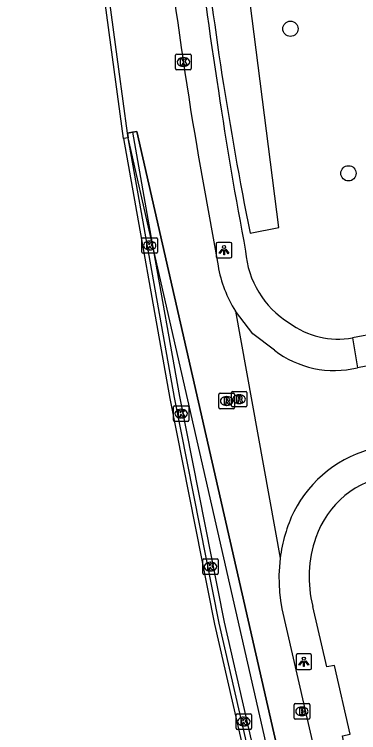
# Model space of a CAD drawing. Extents: x 161477 to 163040, y 383680 to 384868.
# Drawn here: x 161692.11 to 161714.16, y 383887.97 to 383933.99 of the extents above; entities that cross this region are included whole.
import ezdxf

# ---------------------------------------------------------------- set-up
doc = ezdxf.new("R2010")
doc.units = 0
for name, color, linetype in [('IMGEO_Berm_open', 7, 'Continuous'), ('IMGEO_Boom', 7, 'Continuous'), ('IMGEO_Brandkraan', 7, 'Continuous'), ('IMGEO_Dek', 7, 'Continuous'), ('IMGEO_Fietspad_gesloten', 7, 'Continuous'), ('IMGEO_Greppel_droge_sloot', 7, 'Continuous'), ('IMGEO_Kademuur', 7, 'Continuous'), ('IMGEO_Kolk', 7, 'Continuous'), ('IMGEO_Lichtpunt', 7, 'Continuous'), ('IMGEO_Muur', 7, 'Continuous'), ('IMGEO_Rioolput', 7, 'Continuous'), ('IMGEO_Voetpad_open', 7, 'Continuous')]:
    doc.layers.add(name, color=color, linetype=linetype)

msp = doc.modelspace()

# ---------------------------------------------------------------- linework, layer by layer
at = {"layer": 'IMGEO_Berm_open'}
msp.add_lwpolyline([(161699.67, 383926.444), (161699.358, 383926.389), (161699.398, 383926.091)], dxfattribs=at)
at = {"layer": 'IMGEO_Boom'}
for centre in [(161709.794, 383933.069), (161713.513, 383923.809)]:
    msp.add_circle(centre, 0.489, dxfattribs=at)
at = {"layer": 'IMGEO_Brandkraan'}
for p, q in [((161710.105, 383889.829), (161710.957, 383889.829)), ((161710.03, 383888.903), (161710.03, 383889.755)), ((161710.518, 383889.609), (161710.543, 383889.609)), ((161711.031, 383889.755), (161711.031, 383888.903)), ((161710.541, 383889.049), (161710.516, 383889.049)), ((161710.957, 383888.829), (161710.105, 383888.829))]:
    msp.add_line(p, q, dxfattribs=at)
for points in [[(161710.105, 383889.829), (161710.957, 383889.829)], [(161710.03, 383888.903), (161710.03, 383889.755)], [(161710.378, 383889.529), (161710.378, 383889.129), (161710.591, 383889.129)], [(161710.609, 383889.529), (161710.378, 383889.529)], [(161710.557, 383889.448), (161710.503, 383889.448), (161710.503, 383889.372)], [(161710.503, 383889.372), (161710.556, 383889.372)], [(161711.031, 383889.755), (161711.031, 383888.903)], [(161710.565, 383889.296), (161710.503, 383889.296), (161710.503, 383889.215)], [(161710.503, 383889.215), (161710.565, 383889.215)], [(161710.957, 383888.829), (161710.105, 383888.829)]]:
    msp.add_lwpolyline(points, dxfattribs=at)
for centre, radius, start, end in [((161710.107, 383889.753), 0.0765, 91.552, 178.448), ((161710.107, 383889.753), 0.0765, 91.552, 178.448), ((161710.955, 383889.753), 0.0765, 1.552, 88.448), ((161710.955, 383889.753), 0.0765, 1.552, 88.448), ((161710.558, 383889.41), 0.0379, 267.8285, 90.9355), ((161710.613, 383889.384), 0.145, 59.4692, 91.5367), ((161710.638, 383889.431), 0.0922, 285.5137, 58.1501), ((161710.643, 383889.239), 0.105, 301.3115, 78.989), ((161710.107, 383888.905), 0.0765, 181.552, 268.448), ((161710.107, 383888.905), 0.0765, 181.552, 268.448), ((161710.566, 383889.255), 0.0404, 269.8759, 90.5077), ((161710.597, 383889.38), 0.251, 268.6676, 293.5347), ((161710.955, 383888.905), 0.0765, 271.552, 358.448), ((161710.955, 383888.905), 0.0765, 271.552, 358.448)]:
    msp.add_arc(centre, radius, start, end, dxfattribs=at)
for centre, major_axis, ratio, start_param, end_param in [((161710.517, 383889.329), (-0.387, 0.002), 0.722429, 4.712389, 7.853982), ((161710.542, 383889.329), (-0.39, 0.002), 0.717154, 1.570796, 4.712389)]:
    msp.add_ellipse(centre, major_axis=major_axis, ratio=ratio, start_param=start_param, end_param=end_param, dxfattribs=at)
at = {"layer": 'IMGEO_Dek'}
msp.add_lwpolyline([(161711.536, 383875.684), (161699.962, 383926.496), (161699.67, 383926.444), (161699.358, 383926.389), (161699.398, 383926.091), (161699.25, 383926.065), (161699.102, 383926.039), (161702.06, 383909.389), (161704.933, 383894.915), (161709.395, 383875.454)], dxfattribs=at)
at = {"layer": 'IMGEO_Fietspad_gesloten'}
for points in [[(161762.308, 383734.375), (161755.175, 383756.235), (161749.829, 383772.453), (161749.686, 383772.867), (161749.547, 383773.239), (161749.382, 383773.645), (161718.259, 383847.488), (161718.011, 383848.097), (161717.765, 383848.751), (161717.535, 383849.411), (161717.323, 383850.077), (161717.128, 383850.748), (161716.95, 383851.423), (161716.798, 383852.063), (161711.536, 383875.684), (161699.962, 383926.496), (161699.67, 383926.444)], [(161699.67, 383926.444), (161700.92, 383919.408), (161702.679, 383909.506), (161705.549, 383895.047), (161710.062, 383875.356), (161715.326, 383851.726), (161715.484, 383851.057), (161715.672, 383850.344), (161715.879, 383849.636), (161716.103, 383848.933), (161716.345, 383848.237), (161716.605, 383847.547), (161716.864, 383846.91)], [(161703.928, 383924.726), (161705.153, 383917.87)], [(161708.768, 383912.484), (161707.385, 383913.524), (161706.267, 383914.974)], [(161706.267, 383914.974), (161709.141, 383899.139)], [(161720.23, 383912.523), (161714.085, 383911.353)], [(161709.141, 383899.139), (161709.086, 383898.6), (161709.061, 383898.057), (161709.065, 383897.513), (161709.098, 383896.969), (161709.161, 383896.43), (161709.253, 383895.895), (161713.771, 383876.182)]]:
    msp.add_lwpolyline(points, dxfattribs=at)
for centre, radius, start, end in [((161971.859, 383970.901), 271.881, 187.07102, 189.77834), ((161713.407, 383919.383), 8.391, 190.3855, 211.6948), ((161712.595, 383917.412), 6.239, 232.1671, 283.8156), ((161717.073, 383898.487), 7.943, 103.3852, 152.7556), ((161718.63, 383897.991), 9.558, 154.3876, 173.1038)]:
    msp.add_arc(centre, radius, start, end, dxfattribs=at)
at = {"layer": 'IMGEO_Greppel_droge_sloot'}
msp.add_lwpolyline([(161707.21, 383919.972), (161709.046, 383920.337), (161705.478, 383948.318), (161700.85, 383980.59), (161700.064, 383980.447)], dxfattribs=at)
msp.add_arc((161930.739, 383964.852), 227.99, 186.16854, 191.35294, dxfattribs=at)
at = {"layer": 'IMGEO_Kademuur'}
for points in [[(161699.398, 383926.091), (161699.25, 383926.065), (161699.102, 383926.039), (161698.509, 383930.452), (161697.125, 383940.596), (161695.954, 383950.327), (161694.883, 383959.073), (161693.616, 383969.872), (161692.4, 383979.101), (161692.105, 383981.514)], [(161699.358, 383926.389), (161698.807, 383930.488), (161697.423, 383940.632)], [(161699.358, 383926.389), (161699.67, 383926.444), (161699.962, 383926.496), (161711.536, 383875.684)], [(161699.398, 383926.091), (161699.358, 383926.389)], [(161767.49, 383716.575), (161761.709, 383734.131), (161761.374, 383735.159), (161760.956, 383736.442), (161754.567, 383756.034), (161749.223, 383772.248), (161749.084, 383772.651), (161748.951, 383773.006), (161748.791, 383773.4), (161733.057, 383810.729), (161717.668, 383847.243), (161717.415, 383847.864), (161717.163, 383848.533), (161716.928, 383849.208), (161716.711, 383849.89), (161716.511, 383850.577), (161716.329, 383851.268), (161716.174, 383851.92), (161710.911, 383875.545), (161700.92, 383919.408), (161699.398, 383926.091)]]:
    msp.add_lwpolyline(points, dxfattribs=at)
at = {"layer": 'IMGEO_Kolk'}
for p, q in [((161702.438, 383930.517), (161702.438, 383931.369)), ((161702.513, 383931.443), (161703.365, 383931.443)), ((161702.926, 383931.223), (161702.951, 383931.223)), ((161703.439, 383931.369), (161703.439, 383930.517)), ((161703.365, 383930.443), (161702.513, 383930.443)), ((161702.949, 383930.663), (161702.924, 383930.663)), ((161700.278, 383918.758), (161700.278, 383919.61)), ((161700.353, 383919.684), (161701.205, 383919.684)), ((161700.766, 383919.464), (161700.791, 383919.464)), ((161701.279, 383919.61), (161701.279, 383918.758)), ((161700.789, 383918.904), (161700.764, 383918.904)), ((161701.205, 383918.684), (161700.353, 383918.684)), ((161702.293, 383907.985), (161702.293, 383908.837)), ((161702.368, 383908.911), (161703.22, 383908.911)), ((161702.781, 383908.691), (161702.806, 383908.691)), ((161703.294, 383908.837), (161703.294, 383907.985)), ((161703.22, 383907.911), (161702.368, 383907.911)), ((161702.804, 383908.131), (161702.779, 383908.131)), ((161704.172, 383898.183), (161704.172, 383899.035)), ((161704.247, 383899.109), (161705.099, 383899.109)), ((161705.173, 383899.035), (161705.173, 383898.183)), ((161704.66, 383898.889), (161704.685, 383898.889)), ((161705.099, 383898.109), (161704.247, 383898.109)), ((161704.683, 383898.329), (161704.658, 383898.329)), ((161706.308, 383888.255), (161706.308, 383889.107)), ((161706.383, 383889.181), (161707.235, 383889.181)), ((161706.796, 383888.961), (161706.821, 383888.961)), ((161707.309, 383889.107), (161707.309, 383888.255)), ((161707.235, 383888.181), (161706.383, 383888.181)), ((161706.819, 383888.401), (161706.794, 383888.401))]:
    msp.add_line(p, q, dxfattribs=at)
for points in [[(161702.438, 383930.517), (161702.438, 383931.369)], [(161702.513, 383931.443), (161703.365, 383931.443)], [(161703.439, 383931.369), (161703.439, 383930.517)], [(161702.759, 383931.143), (161702.882, 383931.143), (161702.882, 383930.992), (161703.012, 383931.143), (161703.176, 383931.143), (161703.03, 383930.992), (161703.183, 383930.743), (161703.031, 383930.743), (161702.946, 383930.907), (161702.882, 383930.84), (161702.882, 383930.743), (161702.759, 383930.743), (161702.759, 383931.143)], [(161703.365, 383930.443), (161702.513, 383930.443)], [(161700.278, 383918.758), (161700.278, 383919.61)], [(161700.353, 383919.684), (161701.205, 383919.684)], [(161700.599, 383919.384), (161700.722, 383919.384), (161700.722, 383919.233), (161700.852, 383919.384), (161701.016, 383919.384), (161700.87, 383919.233), (161701.023, 383918.984), (161700.871, 383918.984), (161700.786, 383919.148), (161700.722, 383919.081), (161700.722, 383918.984), (161700.599, 383918.984), (161700.599, 383919.384)], [(161701.279, 383919.61), (161701.279, 383918.758)], [(161701.205, 383918.684), (161700.353, 383918.684)], [(161702.293, 383907.985), (161702.293, 383908.837)], [(161702.368, 383908.911), (161703.22, 383908.911)], [(161703.294, 383908.837), (161703.294, 383907.985)], [(161702.614, 383908.611), (161702.737, 383908.611), (161702.737, 383908.46), (161702.867, 383908.611), (161703.031, 383908.611), (161702.885, 383908.46), (161703.038, 383908.211), (161702.886, 383908.211), (161702.801, 383908.375), (161702.737, 383908.308), (161702.737, 383908.211), (161702.614, 383908.211), (161702.614, 383908.611)], [(161703.22, 383907.911), (161702.368, 383907.911)], [(161704.172, 383898.183), (161704.172, 383899.035)], [(161704.247, 383899.109), (161705.099, 383899.109)], [(161705.173, 383899.035), (161705.173, 383898.183)], [(161704.493, 383898.809), (161704.616, 383898.809), (161704.616, 383898.658), (161704.746, 383898.809), (161704.91, 383898.809), (161704.764, 383898.658), (161704.917, 383898.409), (161704.765, 383898.409), (161704.68, 383898.573), (161704.616, 383898.506), (161704.616, 383898.409), (161704.493, 383898.409), (161704.493, 383898.809)], [(161705.099, 383898.109), (161704.247, 383898.109)], [(161706.308, 383888.255), (161706.308, 383889.107)], [(161706.383, 383889.181), (161707.235, 383889.181)], [(161706.629, 383888.881), (161706.752, 383888.881), (161706.752, 383888.73), (161706.882, 383888.881), (161707.046, 383888.881), (161706.9, 383888.73), (161707.053, 383888.481), (161706.901, 383888.481), (161706.816, 383888.645), (161706.752, 383888.578), (161706.752, 383888.481), (161706.629, 383888.481), (161706.629, 383888.881)], [(161707.309, 383889.107), (161707.309, 383888.255)], [(161707.235, 383888.181), (161706.383, 383888.181)]]:
    msp.add_lwpolyline(points, dxfattribs=at)
for centre, start, end in [((161702.515, 383931.367), 91.552, 178.448), ((161702.515, 383931.367), 91.552, 178.448), ((161703.363, 383931.367), 1.552, 88.448), ((161703.363, 383931.367), 1.552, 88.448), ((161702.515, 383930.519), 181.552, 268.448), ((161702.515, 383930.519), 181.552, 268.448), ((161703.363, 383930.519), 271.552, 358.448), ((161703.363, 383930.519), 271.552, 358.448), ((161700.355, 383919.608), 91.552, 178.448), ((161700.355, 383919.608), 91.552, 178.448), ((161701.203, 383919.608), 1.552, 88.448), ((161701.203, 383919.608), 1.552, 88.448), ((161700.355, 383918.76), 181.552, 268.448), ((161700.355, 383918.76), 181.552, 268.448), ((161701.203, 383918.76), 271.552, 358.448), ((161701.203, 383918.76), 271.552, 358.448), ((161702.37, 383908.835), 91.552, 178.448), ((161702.37, 383908.835), 91.552, 178.448), ((161703.218, 383908.835), 1.552, 88.448), ((161703.218, 383908.835), 1.552, 88.448), ((161702.37, 383907.987), 181.552, 268.448), ((161702.37, 383907.987), 181.552, 268.448), ((161703.218, 383907.987), 271.552, 358.448), ((161703.218, 383907.987), 271.552, 358.448), ((161704.249, 383899.033), 91.552, 178.448), ((161704.249, 383899.033), 91.552, 178.448), ((161705.097, 383899.033), 1.552, 88.448), ((161705.097, 383899.033), 1.552, 88.448), ((161704.249, 383898.185), 181.552, 268.448), ((161704.249, 383898.185), 181.552, 268.448), ((161705.097, 383898.185), 271.552, 358.448), ((161705.097, 383898.185), 271.552, 358.448), ((161706.385, 383889.105), 91.552, 178.448), ((161706.385, 383889.105), 91.552, 178.448), ((161707.233, 383889.105), 1.552, 88.448), ((161707.233, 383889.105), 1.552, 88.448), ((161706.385, 383888.257), 181.552, 268.448), ((161706.385, 383888.257), 181.552, 268.448), ((161707.233, 383888.257), 271.552, 358.448), ((161707.233, 383888.257), 271.552, 358.448)]:
    msp.add_arc(centre, 0.0765, start, end, dxfattribs=at)
for centre, major_axis, ratio, start_param, end_param in [((161702.925, 383930.943), (-0.387, 0.002), 0.722429, 4.712389, 7.853982), ((161702.95, 383930.943), (-0.39, 0.002), 0.717154, 1.570796, 4.712389), ((161700.765, 383919.184), (-0.387, 0.002), 0.722429, 4.712389, 7.853982), ((161700.79, 383919.184), (-0.39, 0.002), 0.717154, 1.570796, 4.712389), ((161702.78, 383908.411), (-0.387, 0.002), 0.722429, 4.712389, 7.853982), ((161702.805, 383908.411), (-0.39, 0.002), 0.717154, 1.570796, 4.712389), ((161704.659, 383898.609), (-0.387, 0.002), 0.722429, 4.712389, 7.853982), ((161704.684, 383898.609), (-0.39, 0.002), 0.717154, 1.570796, 4.712389), ((161706.795, 383888.681), (-0.387, 0.002), 0.722429, 4.712389, 7.853982), ((161706.82, 383888.681), (-0.39, 0.002), 0.717154, 1.570796, 4.712389)]:
    msp.add_ellipse(centre, major_axis=major_axis, ratio=ratio, start_param=start_param, end_param=end_param, dxfattribs=at)
at = {"layer": 'IMGEO_Lichtpunt'}
for p, q in [((161705.04, 383919.286), (161705.04, 383918.479)), ((161705.04, 383919.286), (161705.04, 383918.479)), ((161705.942, 383919.381), (161705.134, 383919.381)), ((161705.942, 383919.381), (161705.134, 383919.381)), ((161706.036, 383918.479), (161706.036, 383919.286)), ((161706.036, 383918.479), (161706.036, 383919.286)), ((161705.134, 383918.385), (161705.942, 383918.385)), ((161705.134, 383918.385), (161705.942, 383918.385)), ((161710.154, 383892.917), (161710.154, 383892.11)), ((161710.154, 383892.917), (161710.154, 383892.11)), ((161711.056, 383893.012), (161710.248, 383893.012)), ((161711.056, 383893.012), (161710.248, 383893.012)), ((161711.15, 383892.11), (161711.15, 383892.917)), ((161711.15, 383892.11), (161711.15, 383892.917)), ((161710.248, 383892.016), (161711.056, 383892.016)), ((161710.248, 383892.016), (161711.056, 383892.016))]:
    msp.add_line(p, q, dxfattribs=at)
for points in [[(161705.414, 383918.95), (161705.453, 383918.922), (161705.265, 383918.66), (161705.227, 383918.687), (161705.414, 383918.95)], [(161705.516, 383918.902), (161705.563, 383918.902), (161705.563, 383918.58), (161705.516, 383918.58), (161705.516, 383918.902)], [(161705.626, 383918.922), (161705.664, 383918.949), (161705.851, 383918.687), (161705.812, 383918.659), (161705.626, 383918.922)], [(161710.528, 383892.581), (161710.567, 383892.553), (161710.379, 383892.291), (161710.341, 383892.318), (161710.528, 383892.581)], [(161710.74, 383892.553), (161710.778, 383892.58), (161710.965, 383892.318), (161710.926, 383892.29), (161710.74, 383892.553)], [(161710.63, 383892.533), (161710.677, 383892.533), (161710.677, 383892.211), (161710.63, 383892.211), (161710.63, 383892.533)]]:
    msp.add_lwpolyline(points, dxfattribs=at)
for centre in [(161705.539, 383919.084), (161710.653, 383892.715)]:
    msp.add_circle(centre, 0.0994, dxfattribs=at)
for centre, start, end in [((161705.134, 383919.286), 90, 180), ((161705.134, 383919.286), 90, 180), ((161705.942, 383919.286), 0, 90), ((161705.942, 383919.286), 0, 90), ((161705.134, 383918.479), 180, 270), ((161705.134, 383918.479), 180, 270), ((161705.942, 383918.479), 270, 0), ((161705.942, 383918.479), 270, 360), ((161710.248, 383892.917), 90, 180), ((161710.248, 383892.917), 90, 180), ((161711.056, 383892.917), 0, 90), ((161711.056, 383892.917), 0, 90), ((161710.248, 383892.11), 180, 270), ((161710.248, 383892.11), 180, 270), ((161711.056, 383892.11), 270, 0), ((161711.056, 383892.11), 270, 360)]:
    msp.add_arc(centre, 0.0946, start, end, dxfattribs=at)
at = {"layer": 'IMGEO_Muur'}
for points in [[(161699.398, 383926.091), (161699.25, 383926.065), (161699.102, 383926.039), (161702.06, 383909.389), (161704.933, 383894.915), (161709.395, 383875.454), (161709.563, 383874.697), (161714.712, 383851.585), (161714.873, 383850.904), (161715.065, 383850.176), (161715.276, 383849.452), (161715.505, 383848.734), (161715.753, 383848.022), (161716.018, 383847.317), (161716.282, 383846.669), (161747.405, 383772.827)], [(161709.682, 383875.543), (161705.227, 383894.978), (161702.355, 383909.445), (161699.398, 383926.091)]]:
    msp.add_lwpolyline(points, dxfattribs=at)
at = {"layer": 'IMGEO_Rioolput'}
for p, q in [((161705.207, 383908.794), (161705.207, 383909.646)), ((161705.282, 383909.72), (161706.134, 383909.72)), ((161706.008, 383908.913), (161706.008, 383909.765)), ((161706.083, 383909.839), (161706.935, 383909.839)), ((161706.208, 383909.646), (161706.208, 383908.794)), ((161706.496, 383909.619), (161706.521, 383909.619)), ((161707.009, 383909.765), (161707.009, 383908.913)), ((161705.695, 383909.5), (161705.72, 383909.5)), ((161706.134, 383908.72), (161705.282, 383908.72)), ((161705.718, 383908.94), (161705.693, 383908.94)), ((161706.935, 383908.839), (161706.083, 383908.839)), ((161706.519, 383909.059), (161706.494, 383909.059))]:
    msp.add_line(p, q, dxfattribs=at)
for points in [[(161705.207, 383908.794), (161705.207, 383909.646)], [(161705.282, 383909.72), (161706.134, 383909.72)], [(161706.008, 383908.913), (161706.008, 383909.765)], [(161706.083, 383909.839), (161706.935, 383909.839)], [(161706.208, 383909.646), (161706.208, 383908.794)], [(161707.009, 383909.765), (161707.009, 383908.913)], [(161705.796, 383909.418), (161705.544, 383909.42), (161705.544, 383909.02)], [(161705.544, 383909.02), (161705.668, 383909.02), (161705.668, 383909.182), (161705.679, 383909.182)], [(161705.722, 383909.339), (161705.668, 383909.339), (161705.668, 383909.258)], [(161705.668, 383909.258), (161705.72, 383909.258)], [(161705.726, 383909.153), (161705.797, 383909.02), (161705.937, 383909.02), (161705.872, 383909.146)], [(161706.597, 383909.537), (161706.345, 383909.539), (161706.345, 383909.139)], [(161706.345, 383909.139), (161706.469, 383909.139), (161706.469, 383909.301), (161706.48, 383909.301)], [(161706.523, 383909.458), (161706.469, 383909.458), (161706.469, 383909.377)], [(161706.469, 383909.377), (161706.521, 383909.377)], [(161706.527, 383909.272), (161706.598, 383909.139), (161706.738, 383909.139), (161706.673, 383909.265)], [(161706.134, 383908.72), (161705.282, 383908.72)], [(161706.935, 383908.839), (161706.083, 383908.839)]]:
    msp.add_lwpolyline(points, dxfattribs=at)
for centre, radius, start, end in [((161705.284, 383909.644), 0.0765, 91.552, 178.448), ((161705.284, 383909.644), 0.0765, 91.552, 178.448), ((161706.085, 383909.763), 0.0765, 91.552, 178.448), ((161706.085, 383909.763), 0.0765, 91.552, 178.448), ((161706.132, 383909.644), 0.0765, 1.552, 88.448), ((161706.132, 383909.644), 0.0765, 1.552, 88.448), ((161706.933, 383909.763), 0.0765, 1.552, 88.448), ((161706.933, 383909.763), 0.0765, 1.552, 88.448), ((161705.678, 383909.129), 0.0533, 26.0293, 88.6989), ((161705.704, 383909.447), 0.19, 274.7715, 282.9687), ((161705.728, 383909.243), 0.0964, 77.0061, 93.1865), ((161705.742, 383909.3), 0.0378, 276.6634, 79.6772), ((161705.795, 383909.308), 0.109, 350.3612, 89.416), ((161705.793, 383909.308), 0.112, 277.5842, 350.9817), ((161705.777, 383909.093), 0.108, 29.5134, 73.7905), ((161706.479, 383909.248), 0.0533, 26.0293, 88.6989), ((161706.505, 383909.566), 0.19, 274.7715, 282.9687), ((161706.529, 383909.362), 0.0964, 77.0061, 93.1865), ((161706.543, 383909.419), 0.0378, 276.6634, 79.6772), ((161706.596, 383909.427), 0.109, 350.3612, 89.416), ((161706.594, 383909.427), 0.112, 277.5842, 350.9817), ((161706.578, 383909.212), 0.108, 29.5134, 73.7905), ((161705.284, 383908.796), 0.0765, 181.552, 268.448), ((161705.284, 383908.796), 0.0765, 181.552, 268.448), ((161706.085, 383908.915), 0.0765, 181.552, 268.448), ((161706.085, 383908.915), 0.0765, 181.552, 268.448), ((161706.132, 383908.796), 0.0765, 271.552, 358.448), ((161706.132, 383908.796), 0.0765, 271.552, 358.448), ((161706.933, 383908.915), 0.0765, 271.552, 358.448), ((161706.933, 383908.915), 0.0765, 271.552, 358.448)]:
    msp.add_arc(centre, radius, start, end, dxfattribs=at)
for centre, major_axis, ratio, start_param, end_param in [((161706.495, 383909.339), (-0.387, 0.002), 0.722429, 4.712389, 7.853982), ((161706.52, 383909.339), (-0.39, 0.002), 0.717154, 1.570796, 4.712389), ((161705.694, 383909.22), (-0.387, 0.002), 0.722429, 4.712389, 7.853982), ((161705.719, 383909.22), (-0.39, 0.002), 0.717154, 1.570796, 4.712389)]:
    msp.add_ellipse(centre, major_axis=major_axis, ratio=ratio, start_param=start_param, end_param=end_param, dxfattribs=at)
at = {"layer": 'IMGEO_Voetpad_open'}
for points in [[(161720.187, 383914.46), (161713.776, 383913.261)], [(161713.776, 383913.261), (161714.085, 383911.353)], [(161713.559, 383885.629), (161713.124, 383887.768), (161713.624, 383887.88), (161712.61, 383892.279), (161712.116, 383892.179), (161711.229, 383896.051)]]:
    msp.add_lwpolyline(points, dxfattribs=at)
for centre, radius, start, end in [((162007.504, 383976.311), 305.986, 186.76586, 188.87795), ((161950.288, 383965.333), 247.77, 188.41159, 190.82051), ((161712.804, 383919.252), 5.896, 184.2176, 238.3001), ((161712.882, 383918.516), 5.331, 233.4293, 279.6538), ((161717.048, 383898.55), 5.95, 97.4353, 161.1409), ((161718.634, 383897.951), 7.645, 160.7396, 194.3915)]:
    msp.add_arc(centre, radius, start, end, dxfattribs=at)

doc.saveas('drawing.dxf')
